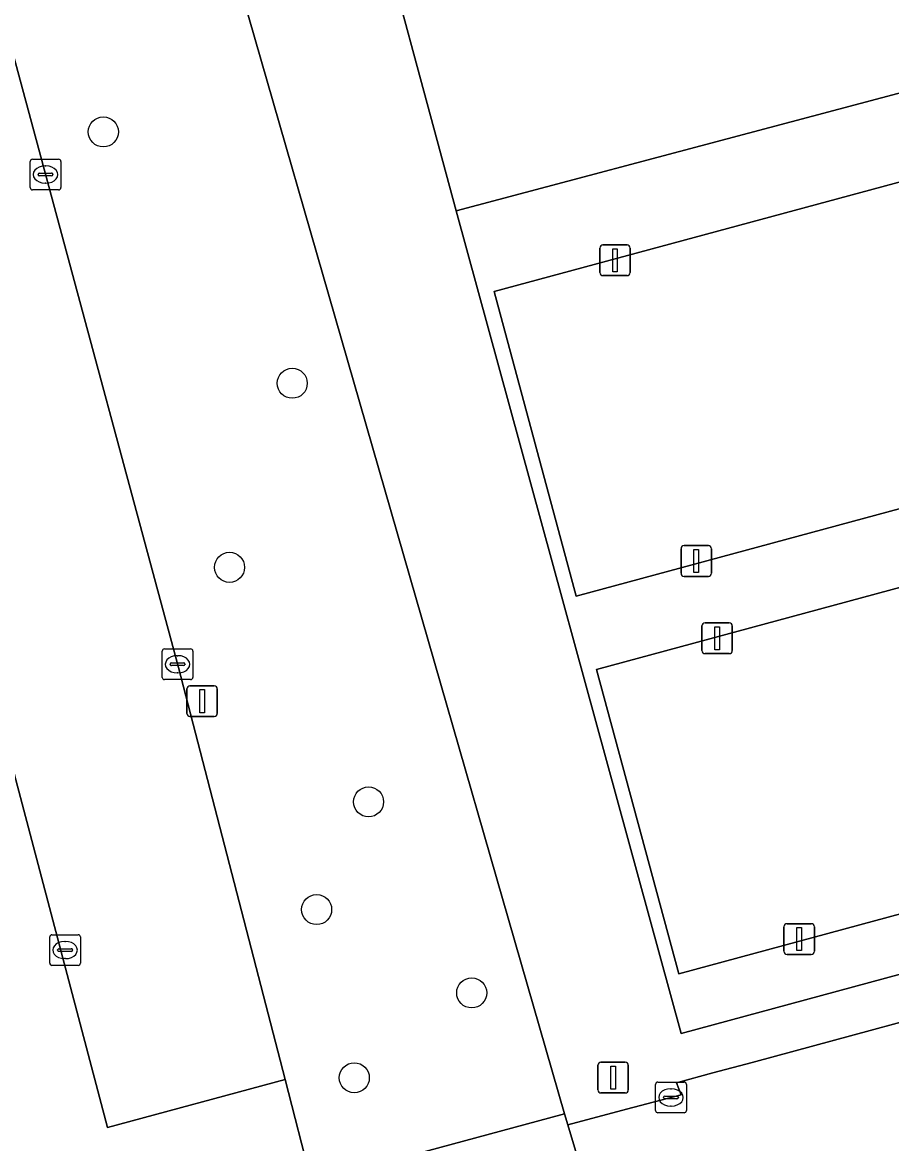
# Model space of a CAD drawing. Extents: x 159053 to 160042, y 380449 to 381423.
# Drawn here: x 159327.58 to 159355.9, y 380605.56 to 380642.08 of the extents above; entities that cross this region are included whole.
import ezdxf

# ---------------------------------------------------------------- set-up
doc = ezdxf.new("R2010")
doc.units = 0
for name, color, linetype in [('IMGEO_Boom', 7, 'Continuous'), ('IMGEO_Groenvoorziening', 7, 'Continuous'), ('IMGEO_Hek', 7, 'Continuous'), ('IMGEO_Kolk', 7, 'Continuous'), ('IMGEO_Lichtmast', 7, 'Continuous'), ('IMGEO_Parkeervlak_open', 7, 'Continuous'), ('IMGEO_Rijbaan_lokaal_open', 7, 'Continuous'), ('IMGEO_Rioolput', 7, 'Continuous'), ('IMGEO_Terreindeel_halfverhard', 7, 'Continuous'), ('IMGEO_Vlaggenmast', 7, 'Continuous'), ('IMGEO_Voetpad_gesloten', 7, 'Continuous'), ('IMGEO_Voetpad_open', 7, 'Continuous')]:
    doc.layers.add(name, color=color, linetype=linetype)

msp = doc.modelspace()

# ---------------------------------------------------------------- linework, layer by layer
at = {"layer": 'IMGEO_Boom'}
for centre in [(159330.219, 380638.51), (159336.375, 380630.322), (159334.33, 380624.327), (159338.861, 380616.688), (159337.169, 380613.179), (159342.221, 380610.465), (159338.396, 380607.7)]:
    msp.add_circle(centre, 0.489, dxfattribs=at)
at = {"layer": 'IMGEO_Groenvoorziening'}
msp.add_lwpolyline([(159340.334, 380649.069), (159320.218, 380723.367), (159311.529, 380720.969), (159312.084, 380698.639), (159312.324, 380696.516), (159312.574, 380695.588), (159323.101, 380656.533), (159323.386, 380655.471), (159332.666, 380621.06), (159336.14, 380607.648), (159337.006, 380604.304), (159337.488, 380604.434), (159345.241, 380606.531), (159333.536, 380647.191)], close=True, dxfattribs=at)
for points in [[(159441.608, 380676.617), (159340.883, 380649.218), (159340.334, 380649.069), (159333.536, 380647.191), (159345.241, 380606.531), (159345.349, 380606.17), (159347.263, 380606.676), (159349.047, 380607.148), (159348.899, 380607.537), (159350.078, 380607.857), (159351.357, 380608.203), (159368.494, 380612.849)], [(159369.426, 380614.657), (159349.049, 380609.144), (159341.718, 380635.941), (159338.658, 380647.242), (159359.061, 380652.747)]]:
    msp.add_lwpolyline(points, dxfattribs=at)
at = {"layer": 'IMGEO_Hek'}
msp.add_lwpolyline([(159345.241, 380606.531), (159333.536, 380647.191), (159340.334, 380649.069)], dxfattribs=at)
at = {"layer": 'IMGEO_Kolk'}
for p, q in [((159327.834, 380636.695), (159327.834, 380637.547)), ((159327.909, 380637.621), (159328.761, 380637.621)), ((159328.322, 380637.401), (159328.347, 380637.401)), ((159328.835, 380637.547), (159328.835, 380636.695)), ((159328.093, 380637.115), (159328.093, 380637.127)), ((159328.531, 380637.078), (159328.133, 380637.078)), ((159328.136, 380637.164), (159328.534, 380637.164)), ((159328.577, 380637.127), (159328.577, 380637.115)), ((159328.761, 380636.621), (159327.909, 380636.621)), ((159328.345, 380636.841), (159328.32, 380636.841)), ((159332.212, 380621.67), (159333.064, 380621.67)), ((159332.137, 380620.744), (159332.137, 380621.596)), ((159332.625, 380621.45), (159332.65, 380621.45)), ((159333.138, 380621.596), (159333.138, 380620.744)), ((159332.396, 380621.164), (159332.396, 380621.176)), ((159332.834, 380621.127), (159332.436, 380621.127)), ((159332.439, 380621.213), (159332.837, 380621.213)), ((159332.648, 380620.89), (159332.623, 380620.89)), ((159332.88, 380621.176), (159332.88, 380621.164)), ((159333.064, 380620.67), (159332.212, 380620.67)), ((159348.214, 380606.635), (159348.214, 380607.487)), ((159348.289, 380607.561), (159349.141, 380607.561)), ((159349.215, 380607.487), (159349.215, 380606.635)), ((159348.473, 380607.055), (159348.473, 380607.067)), ((159348.911, 380607.018), (159348.513, 380607.018)), ((159348.516, 380607.104), (159348.914, 380607.104)), ((159348.702, 380607.341), (159348.727, 380607.341)), ((159348.957, 380607.067), (159348.957, 380607.055)), ((159348.725, 380606.781), (159348.7, 380606.781)), ((159349.141, 380606.561), (159348.289, 380606.561))]:
    msp.add_line(p, q, dxfattribs=at)
for points in [[(159327.834, 380636.695), (159327.834, 380637.547)], [(159327.909, 380637.621), (159328.761, 380637.621)], [(159328.835, 380637.547), (159328.835, 380636.695)], [(159328.761, 380636.621), (159327.909, 380636.621)], [(159332.212, 380621.67), (159333.064, 380621.67)], [(159332.137, 380620.744), (159332.137, 380621.596)], [(159333.138, 380621.596), (159333.138, 380620.744)], [(159333.064, 380620.67), (159332.212, 380620.67)], [(159348.214, 380606.635), (159348.214, 380607.487)], [(159348.289, 380607.561), (159349.141, 380607.561)], [(159349.215, 380607.487), (159349.215, 380606.635)], [(159349.141, 380606.561), (159348.289, 380606.561)]]:
    msp.add_lwpolyline(points, dxfattribs=at)
for centre, radius, start, end in [((159327.911, 380637.545), 0.0765, 91.552, 178.448), ((159327.911, 380637.545), 0.0765, 91.552, 178.448), ((159328.759, 380637.545), 0.0765, 1.552, 88.448), ((159328.759, 380637.545), 0.0765, 1.552, 88.448), ((159328.133, 380637.124), 0.0403, 85.8775, 175.7526), ((159328.13, 380637.114), 0.0366, 178.938, 274.7102), ((159328.534, 380637.121), 0.043, 264.8664, 352.4533), ((159328.538, 380637.126), 0.0386, 1.7309, 96.639), ((159327.911, 380636.697), 0.0765, 181.552, 268.448), ((159327.911, 380636.697), 0.0765, 181.552, 268.448), ((159328.759, 380636.697), 0.0765, 271.552, 358.448), ((159328.759, 380636.697), 0.0765, 271.552, 358.448), ((159332.214, 380621.594), 0.0765, 91.552, 178.448), ((159332.214, 380621.594), 0.0765, 91.552, 178.448), ((159333.062, 380621.594), 0.0765, 1.552, 88.448), ((159333.062, 380621.594), 0.0765, 1.552, 88.448), ((159332.436, 380621.173), 0.0403, 85.8775, 175.7526), ((159332.433, 380621.163), 0.0366, 178.938, 274.7102), ((159332.837, 380621.17), 0.043, 264.8664, 352.4533), ((159332.841, 380621.175), 0.0386, 1.7309, 96.639), ((159332.214, 380620.746), 0.0765, 181.552, 268.448), ((159332.214, 380620.746), 0.0765, 181.552, 268.448), ((159333.062, 380620.746), 0.0765, 271.552, 358.448), ((159333.062, 380620.746), 0.0765, 271.552, 358.448), ((159348.291, 380607.485), 0.0765, 91.552, 178.448), ((159348.291, 380607.485), 0.0765, 91.552, 178.448), ((159349.139, 380607.485), 0.0765, 1.552, 88.448), ((159349.139, 380607.485), 0.0765, 1.552, 88.448), ((159348.513, 380607.064), 0.0403, 85.8775, 175.7526), ((159348.51, 380607.054), 0.0366, 178.938, 274.7102), ((159348.914, 380607.061), 0.043, 264.8664, 352.4533), ((159348.918, 380607.066), 0.0386, 1.7309, 96.639), ((159348.291, 380606.637), 0.0765, 181.552, 268.448), ((159348.291, 380606.637), 0.0765, 181.552, 268.448), ((159349.139, 380606.637), 0.0765, 271.552, 358.448), ((159349.139, 380606.637), 0.0765, 271.552, 358.448)]:
    msp.add_arc(centre, radius, start, end, dxfattribs=at)
for centre, major_axis, ratio, start_param, end_param in [((159328.321, 380637.121), (-0.387, 0.002), 0.722429, 4.712389, 7.853982), ((159328.346, 380637.121), (-0.39, 0.002), 0.717154, 1.570796, 4.712389), ((159332.624, 380621.17), (-0.387, 0.002), 0.722429, 4.712389, 7.853982), ((159332.649, 380621.17), (-0.39, 0.002), 0.717154, 1.570796, 4.712389), ((159348.701, 380607.061), (-0.387, 0.002), 0.722429, 4.712389, 7.853982), ((159348.726, 380607.061), (-0.39, 0.002), 0.717154, 1.570796, 4.712389)]:
    msp.add_ellipse(centre, major_axis=major_axis, ratio=ratio, start_param=start_param, end_param=end_param, dxfattribs=at)
at = {"layer": 'IMGEO_Lichtmast'}
for p, q in [((159346.495, 380634.828), (159347.285, 380634.828)), ((159347.285, 380634.828), (159346.495, 380634.828)), ((159346.395, 380633.928), (159346.395, 380634.728)), ((159346.395, 380634.728), (159346.395, 380633.928)), ((159347.385, 380634.728), (159347.385, 380633.928)), ((159347.385, 380633.928), (159347.385, 380634.728)), ((159347.285, 380633.828), (159346.495, 380633.828)), ((159346.495, 380633.828), (159347.285, 380633.828)), ((159349.042, 380624.134), (159349.042, 380624.934)), ((159349.042, 380624.934), (159349.042, 380624.134)), ((159349.142, 380625.034), (159349.932, 380625.034)), ((159349.932, 380625.034), (159349.142, 380625.034)), ((159350.032, 380624.934), (159350.032, 380624.134)), ((159350.032, 380624.134), (159350.032, 380624.934)), ((159349.932, 380624.034), (159349.142, 380624.034)), ((159349.142, 380624.034), (159349.932, 380624.034)), ((159349.723, 380621.617), (159349.723, 380622.417)), ((159349.723, 380622.417), (159349.723, 380621.617)), ((159349.823, 380622.517), (159350.613, 380622.517)), ((159350.613, 380622.517), (159349.823, 380622.517)), ((159350.713, 380622.417), (159350.713, 380621.617)), ((159350.713, 380621.617), (159350.713, 380622.417)), ((159350.613, 380621.517), (159349.823, 380621.517)), ((159349.823, 380621.517), (159350.613, 380621.517)), ((159332.941, 380619.568), (159332.941, 380620.368)), ((159332.941, 380620.368), (159332.941, 380619.568)), ((159333.041, 380620.468), (159333.831, 380620.468)), ((159333.831, 380620.468), (159333.041, 380620.468)), ((159333.931, 380620.368), (159333.931, 380619.568)), ((159333.931, 380619.568), (159333.931, 380620.368)), ((159333.831, 380619.468), (159333.041, 380619.468)), ((159333.041, 380619.468), (159333.831, 380619.468)), ((159352.395, 380611.82), (159352.395, 380612.62)), ((159352.395, 380612.62), (159352.395, 380611.82)), ((159352.495, 380612.72), (159353.285, 380612.72)), ((159353.285, 380612.72), (159352.495, 380612.72)), ((159353.385, 380612.62), (159353.385, 380611.82)), ((159353.385, 380611.82), (159353.385, 380612.62)), ((159353.285, 380611.72), (159352.495, 380611.72)), ((159352.495, 380611.72), (159353.285, 380611.72))]:
    msp.add_line(p, q, dxfattribs=at)
for points in [[(159346.815, 380634.703), (159346.965, 380634.703), (159346.965, 380633.953), (159346.815, 380633.953), (159346.815, 380634.703)], [(159349.462, 380624.909), (159349.612, 380624.909), (159349.612, 380624.159), (159349.462, 380624.159), (159349.462, 380624.909)], [(159350.143, 380622.392), (159350.293, 380622.392), (159350.293, 380621.642), (159350.143, 380621.642), (159350.143, 380622.392)], [(159333.361, 380620.343), (159333.511, 380620.343), (159333.511, 380619.593), (159333.361, 380619.593), (159333.361, 380620.343)], [(159352.815, 380612.595), (159352.965, 380612.595), (159352.965, 380611.845), (159352.815, 380611.845), (159352.815, 380612.595)]]:
    msp.add_lwpolyline(points, dxfattribs=at)
for centre, start, end in [((159346.495, 380634.728), 90, 180), ((159346.495, 380634.728), 90, 180), ((159347.285, 380634.728), 0, 90), ((159347.285, 380634.728), 360, 90), ((159346.495, 380633.928), 180, 270), ((159346.495, 380633.928), 180, 270), ((159347.285, 380633.928), 270, 0), ((159347.285, 380633.928), 270, 0), ((159349.142, 380624.934), 90, 180), ((159349.142, 380624.934), 90, 180), ((159349.932, 380624.934), 0, 90), ((159349.932, 380624.934), 360, 90), ((159349.142, 380624.134), 180, 270), ((159349.142, 380624.134), 180, 270), ((159349.932, 380624.134), 270, 0), ((159349.932, 380624.134), 270, 0), ((159349.823, 380622.417), 90, 180), ((159349.823, 380622.417), 90, 180), ((159350.613, 380622.417), 0, 90), ((159350.613, 380622.417), 360, 90), ((159349.823, 380621.617), 180, 270), ((159349.823, 380621.617), 180, 270), ((159350.613, 380621.617), 270, 0), ((159350.613, 380621.617), 270, 0), ((159333.041, 380620.368), 90, 180), ((159333.041, 380620.368), 90, 180), ((159333.831, 380620.368), 0, 90), ((159333.831, 380620.368), 360, 90), ((159333.041, 380619.568), 180, 270), ((159333.041, 380619.568), 180, 270), ((159333.831, 380619.568), 270, 0), ((159333.831, 380619.568), 270, 0), ((159352.495, 380612.62), 90, 180), ((159352.495, 380612.62), 90, 180), ((159353.285, 380612.62), 0, 90), ((159353.285, 380612.62), 360, 90), ((159352.495, 380611.82), 180, 270), ((159352.495, 380611.82), 180, 270), ((159353.285, 380611.82), 270, 0), ((159353.285, 380611.82), 270, 0)]:
    msp.add_arc(centre, 0.1, start, end, dxfattribs=at)
at = {"layer": 'IMGEO_Parkeervlak_open'}
msp.add_lwpolyline([(159312.574, 380695.588), (159312.079, 380695.474), (159312.556, 380672.723), (159322, 380637.712), (159330.357, 380606.083), (159336.14, 380607.648), (159332.666, 380621.06), (159323.386, 380655.471), (159323.101, 380656.533)], close=True, dxfattribs=at)
at = {"layer": 'IMGEO_Rijbaan_lokaal_open'}
msp.add_lwpolyline([(159337.006, 380604.304), (159336.14, 380607.648), (159330.357, 380606.083), (159322, 380637.712), (159312.556, 380672.723)], dxfattribs=at)
at = {"layer": 'IMGEO_Rioolput'}
for p, q in [((159328.471, 380611.436), (159328.471, 380612.288)), ((159328.546, 380612.362), (159329.398, 380612.362)), ((159328.959, 380612.142), (159328.984, 380612.142)), ((159329.472, 380612.288), (159329.472, 380611.436)), ((159328.73, 380611.856), (159328.73, 380611.868)), ((159329.168, 380611.819), (159328.77, 380611.819)), ((159328.773, 380611.905), (159329.171, 380611.905)), ((159329.214, 380611.868), (159329.214, 380611.856)), ((159328.982, 380611.582), (159328.957, 380611.582)), ((159329.398, 380611.362), (159328.546, 380611.362))]:
    msp.add_line(p, q, dxfattribs=at)
for points in [[(159328.471, 380611.436), (159328.471, 380612.288)], [(159328.546, 380612.362), (159329.398, 380612.362)], [(159329.472, 380612.288), (159329.472, 380611.436)], [(159329.398, 380611.362), (159328.546, 380611.362)]]:
    msp.add_lwpolyline(points, dxfattribs=at)
for centre, radius, start, end in [((159328.548, 380612.286), 0.0765, 91.552, 178.448), ((159328.548, 380612.286), 0.0765, 91.552, 178.448), ((159329.396, 380612.286), 0.0765, 1.552, 88.448), ((159329.396, 380612.286), 0.0765, 1.552, 88.448), ((159328.77, 380611.865), 0.0403, 85.8775, 175.7526), ((159328.767, 380611.855), 0.0366, 178.938, 274.7102), ((159329.171, 380611.862), 0.043, 264.8664, 352.4533), ((159329.175, 380611.867), 0.0386, 1.7309, 96.639), ((159328.548, 380611.438), 0.0765, 181.552, 268.448), ((159328.548, 380611.438), 0.0765, 181.552, 268.448), ((159329.396, 380611.438), 0.0765, 271.552, 358.448), ((159329.396, 380611.438), 0.0765, 271.552, 358.448)]:
    msp.add_arc(centre, radius, start, end, dxfattribs=at)
for centre, major_axis, ratio, start_param, end_param in [((159328.958, 380611.862), (-0.387, 0.002), 0.722429, 4.712389, 7.853982), ((159328.983, 380611.862), (-0.39, 0.002), 0.717154, 1.570796, 4.712389)]:
    msp.add_ellipse(centre, major_axis=major_axis, ratio=ratio, start_param=start_param, end_param=end_param, dxfattribs=at)
at = {"layer": 'IMGEO_Terreindeel_halfverhard'}
for points in [[(159359.351, 380651.681), (159359.061, 380652.747), (159338.658, 380647.242), (159341.718, 380635.941), (159362.159, 380641.363)], [(159345.626, 380623.392), (159365.181, 380628.678), (159362.504, 380638.592), (159342.951, 380633.316)], [(159365.835, 380626.286), (159346.283, 380620.995), (159348.967, 380611.083), (159368.511, 380616.37)]]:
    msp.add_lwpolyline(points, close=True, dxfattribs=at)
at = {"layer": 'IMGEO_Vlaggenmast'}
for p, q in [((159346.332, 380607.308), (159346.332, 380608.108)), ((159346.332, 380608.108), (159346.332, 380607.308)), ((159346.432, 380608.208), (159347.222, 380608.208)), ((159347.222, 380608.208), (159346.432, 380608.208)), ((159347.322, 380608.108), (159347.322, 380607.308)), ((159347.322, 380607.308), (159347.322, 380608.108)), ((159347.222, 380607.208), (159346.432, 380607.208)), ((159346.432, 380607.208), (159347.222, 380607.208))]:
    msp.add_line(p, q, dxfattribs=at)
msp.add_lwpolyline([(159346.752, 380608.083), (159346.902, 380608.083), (159346.902, 380607.333), (159346.752, 380607.333), (159346.752, 380608.083)], dxfattribs=at)
for centre, start, end in [((159346.432, 380608.108), 90, 180), ((159346.432, 380608.108), 90, 180), ((159347.222, 380608.108), 0, 90), ((159347.222, 380608.108), 360, 90), ((159346.432, 380607.308), 180, 270), ((159346.432, 380607.308), 180, 270), ((159347.222, 380607.308), 270, 0), ((159347.222, 380607.308), 270, 0)]:
    msp.add_arc(centre, 0.1, start, end, dxfattribs=at)
at = {"layer": 'IMGEO_Voetpad_gesloten'}
for points in [[(159366.257, 380626.301), (159365.583, 380628.78), (159362.845, 380638.843), (159362.837, 380638.872), (159362.338, 380640.706), (159362.159, 380641.363), (159341.718, 380635.941), (159349.049, 380609.144), (159369.426, 380614.657)], [(159345.626, 380623.392), (159342.951, 380633.316), (159362.504, 380638.592), (159365.181, 380628.678)], [(159365.835, 380626.286), (159368.511, 380616.37), (159348.967, 380611.083), (159346.283, 380620.995)]]:
    msp.add_lwpolyline(points, close=True, dxfattribs=at)
at = {"layer": 'IMGEO_Voetpad_open'}
msp.add_lwpolyline([(159378.727, 380559.561), (159378.96, 380559.642), (159378.627, 380560.909), (159382.736, 380562.106), (159381.743, 380565.708), (159378.59, 380577.165), (159372.458, 380599.947), (159370.43, 380607.703), (159370.122, 380608.884), (159369.608, 380608.744), (159368.494, 380612.849), (159351.357, 380608.203), (159350.078, 380607.857), (159348.899, 380607.537), (159349.047, 380607.148), (159347.263, 380606.676), (159345.349, 380606.17), (159346.774, 380601.426), (159346.947, 380600.826), (159349.47, 380601.52), (159364.058, 380605.534)], dxfattribs=at)
msp.add_lwpolyline([(159337.488, 380604.434), (159338.841, 380599.209), (159346.774, 380601.426), (159345.349, 380606.17), (159345.241, 380606.531)], close=True, dxfattribs=at)

doc.saveas('drawing.dxf')
